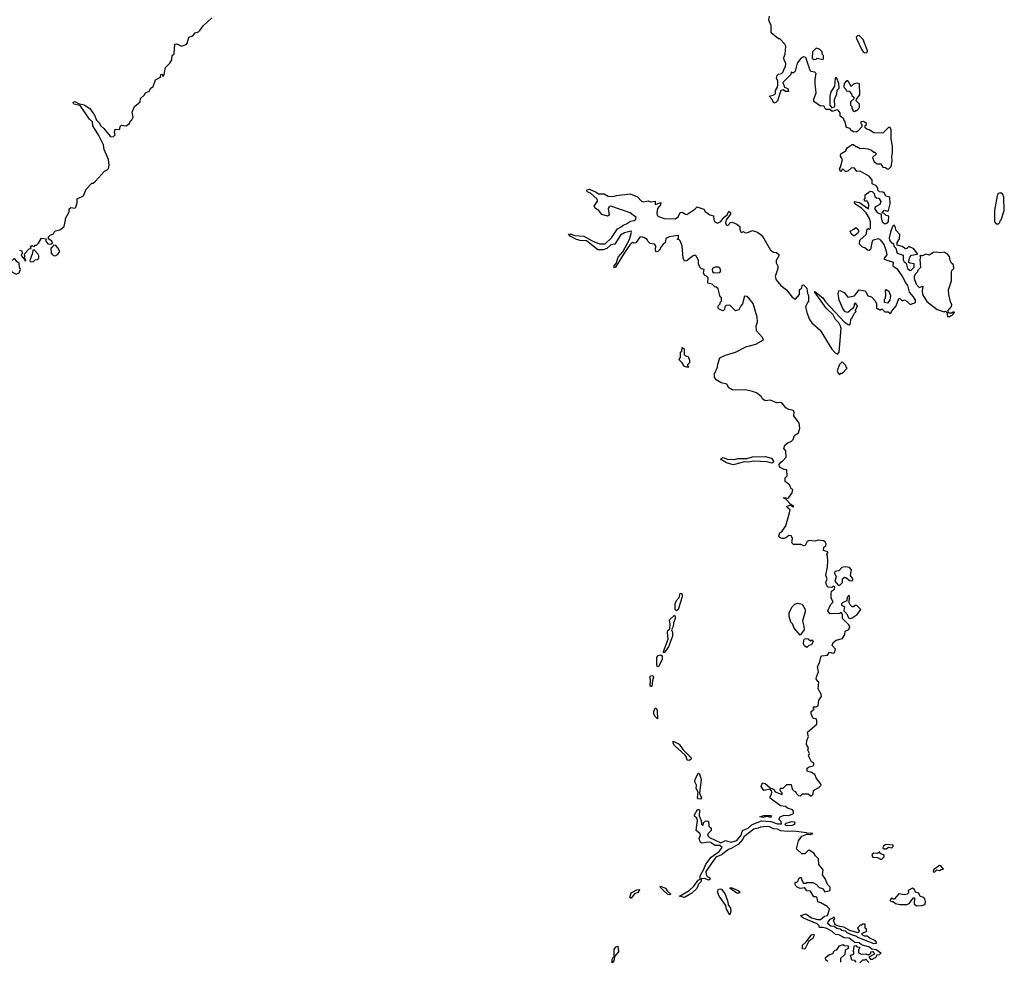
# Model space of a CAD drawing. Extents: x 2029826 to 2248070, y 228728 to 402406.
# Tile 278 of 368: x 2158637 to 2167327, y 250841 to 259150. Entities that reach past the tile are written whole.
import ezdxf

# ---------------------------------------------------------------- set-up
doc = ezdxf.new("R2010")
doc.units = 0

msp = doc.modelspace()

# ---------------------------------------------------------------- linework, layer by layer
at = {"layer": '0CON10XD'}
for points in [[(2158635, 257117.5), (2158655, 257110), (2158660, 257085), (2158650, 257075), (2158652.5, 257065), (2158671.7, 257041.7), (2158680, 257040), (2158685, 257020), (2158690, 257025), (2158685, 257040), (2158680, 257040), (2158682.5, 257065), (2158680, 257085), (2158721.7, 257128.3), (2158738.3, 257131.7), (2158731.7, 257148.3), (2158745, 257157.5), (2158765, 257150), (2158775, 257160), (2158785, 257160), (2158803, 257177), (2158828.3, 257221.7), (2158870, 257215), (2158867.5, 257195), (2158885, 257173.3), (2158911.7, 257168.3), (2158927.5, 257182.5), (2158920, 257195), (2158890, 257215), (2158892.5, 257235), (2158905, 257250), (2158935, 257260), (2158940, 257275), (2158953, 257287), (2158990, 257295), (2159028.8, 257325), (2159042.5, 257385), (2159040, 257395), (2159072.5, 257455), (2159075, 257480), (2159088.3, 257491.7), (2159125, 257487.5), (2159132.5, 257495), (2159143.6, 257533.6), (2159145, 257570), (2159200, 257595), (2159224.1, 257655.9), (2159275, 257707.5), (2159285, 257707.5), (2159305.9, 257724.1), (2159385, 257812.5), (2159410, 257825), (2159421.7, 257838.3), (2159426.7, 257865), (2159420, 257915), (2159382.5, 258005), (2159375.8, 258045), (2159335, 258128.8), (2159282.7, 258212.7), (2159278.2, 258248.2), (2159253.3, 258273.3), (2159171.4, 258391.4), (2159115, 258403.8), (2159108.5, 258415), (2159110.8, 258425), (2159125, 258426.7), (2159155, 258411.4), (2159205, 258399.6), (2159257.5, 258367.5), (2159298.6, 258308.6), (2159314.1, 258264.1), (2159339.2, 258239.2), (2159353.2, 258213.2), (2159380.9, 258190.9), (2159435, 258121.2), (2159445, 258116.7), (2159465, 258120), (2159480, 258135), (2159472.5, 258155), (2159480, 258185), (2159515, 258182.5), (2159521.7, 258188.3), (2159523, 258207), (2159535, 258220), (2159576.4, 258213.6), (2159606.4, 258233.6), (2159613.9, 258256.1), (2159627.5, 258265), (2159639.3, 258290.7), (2159630, 258335), (2159650, 258385), (2159700, 258425), (2159702.5, 258455), (2159736.4, 258483.6), (2159747.5, 258505), (2159779.3, 258520.7), (2159793.6, 258546.4), (2159815, 258560), (2159835, 258620), (2159878.3, 258641.7), (2159883, 258667), (2159895, 258670), (2159901.7, 258651.7), (2159910, 258655), (2159923, 258727), (2159962.5, 258765), (2159980, 258795), (2159982.5, 258835), (2160001.7, 258848.3), (2160007.5, 258935), (2160025, 258938), (2160065, 258916.7), (2160105, 258932.5), (2160116.7, 258945), (2160130, 258995), (2160165, 259007.5), (2160187, 259033), (2160215, 259043.3), (2160227.5, 259055), (2160257.5, 259095), (2160332.5, 259165)], [(2165667, 256727), (2165647.5, 256745), (2165655, 256752.5), (2165725, 256696.9), (2165749.8, 256659.8), (2165915, 256480), (2165955, 256457.5), (2165970, 256465), (2165973, 256507), (2165985, 256520), (2166001.7, 256558.3), (2166020, 256575), (2166010, 256585), (2166020, 256595), (2166030, 256625), (2166020, 256635), (2166020, 256645), (2166005, 256650), (2166000, 256615), (2165988.3, 256601.7), (2165945, 256566.7), (2165923.6, 256573.6), (2165901.7, 256601.7), (2165870, 256675), (2165861.2, 256735), (2165865, 256757.5), (2165875, 256760), (2165913.6, 256743.6), (2165945, 256702.5), (2166005, 256712.5), (2166045, 256767.5), (2166095, 256757.5), (2166107, 256747), (2166122.5, 256712.5), (2166153.6, 256703.6), (2166183.6, 256673.6), (2166200, 256645), (2166200, 256605), (2166205, 256600), (2166215, 256600), (2166225, 256590), (2166235, 256590), (2166245, 256600), (2166273, 256573), (2166301.7, 256571.7), (2166315, 256560), (2166325, 256560), (2166330, 256575), (2166373.6, 256626.4), (2166395, 256690), (2166405, 256690), (2166425, 256670), (2166447, 256677), (2166466.4, 256666.4), (2166495, 256637.5), (2166542.5, 256655), (2166543.3, 256675), (2166525.8, 256705.8), (2166490, 256745), (2166487, 256757), (2166476.2, 256805), (2166455, 256830), (2166430.9, 256880.9), (2166386.8, 256946.8), (2166353.3, 256965), (2166346.7, 256975), (2166348.3, 257008.3), (2166270, 257035), (2166270, 257045), (2166292.5, 257075), (2166288, 257105), (2166266.2, 257165), (2166237.5, 257205), (2166215, 257217.5), (2166170, 257205), (2166160, 257195), (2166147, 257123), (2166135, 257112.5), (2166120, 257115), (2166097, 257137), (2166073.9, 257143.9), (2166048.3, 257168.3), (2166052.5, 257205), (2166107.5, 257255), (2166115, 257300), (2166123, 257307), (2166135, 257302.5), (2166145, 257310), (2166146, 257365), (2166136.8, 257396.8), (2166106.9, 257446.9), (2166067.3, 257487.3), (2166007.5, 257525), (2166003.8, 257546.2), (2166047.7, 257537.7), (2166127.5, 257482.5), (2166130, 257515), (2166121.7, 257541.7), (2166115, 257550), (2166095, 257550), (2166090, 257565), (2166100, 257575), (2166100, 257605), (2166143.3, 257636.7), (2166160, 257635), (2166177, 257617), (2166185, 257590), (2166198.3, 257578.3), (2166220, 257575), (2166237, 257547), (2166229.3, 257520.7), (2166190.7, 257499.3), (2166182.5, 257485), (2166205, 257447.5), (2166240, 257435), (2166240, 257405), (2166250, 257365), (2166275, 257350), (2166295, 257357.5), (2166305, 257370), (2166306.1, 257416.1), (2166283, 257423), (2166265, 257440), (2166250, 257445), (2166265, 257470), (2166295, 257460), (2166305, 257467.5), (2166320, 257525), (2166317.5, 257585), (2166281.7, 257591.7), (2166268.3, 257618.3), (2166255, 257627.5), (2166225, 257632.5), (2166210, 257645), (2166210, 257665), (2166200, 257675), (2166200, 257685), (2166161.7, 257701.7), (2166160, 257735), (2166136.4, 257766.4), (2166055, 257812.5), (2166025, 257810), (2166005, 257840), (2165978.3, 257841.7), (2165950, 257815), (2165935, 257810), (2165925, 257810), (2165908.3, 257828.3), (2165895, 257830), (2165888.3, 257811.7), (2165881.7, 257811.7), (2165872.5, 257835), (2165881.7, 257848.3), (2165897.5, 257915), (2165880, 257945), (2165880, 257955), (2165883.6, 257966.4), (2165930, 257995), (2165930, 258005), (2165940.7, 258019.3), (2165985, 258050), (2165995, 258050), (2166015, 258030), (2166025, 258030), (2166055, 258012.5), (2166085, 258017.5), (2166121.7, 258011.7), (2166155, 257997.5), (2166175, 257980), (2166185, 257980), (2166200, 257965), (2166162.5, 257935), (2166176.7, 257895), (2166205, 257878.8), (2166237, 257877), (2166255, 257850), (2166277, 257847), (2166293, 257833), (2166305, 257832.5), (2166327.5, 257855), (2166336.7, 257905), (2166333.3, 257945), (2166340, 257975), (2166340, 258035), (2166327.5, 258095), (2166327, 258177), (2166318.3, 258198.3), (2166305, 258200), (2166255, 258150), (2166175, 258152.5), (2166135, 258177.5), (2166113, 258183), (2166100, 258195), (2166100, 258215), (2166110, 258225), (2166110, 258235), (2166085, 258252.5), (2166061.7, 258248.3), (2166060, 258235), (2166070, 258225), (2166070, 258205), (2166035, 258167.5), (2166021.7, 258158.3), (2165995, 258160), (2165985, 258170), (2165975, 258170), (2165965, 258190), (2165935, 258200), (2165920, 258255), (2165910, 258265), (2165910, 258275), (2165879.5, 258299.5), (2165876.7, 258326.7), (2165860.7, 258350.7), (2165845, 258353.8), (2165815, 258341.4), (2165803.4, 258343.4), (2165788, 258358), (2165755, 258358.6), (2165746, 258365), (2165735, 258390), (2165705, 258386.2), (2165645, 258427.5), (2165645, 258450), (2165666.7, 258505), (2165657.5, 258585), (2165657.5, 258625), (2165666.7, 258675), (2165655, 258686.7), (2165621.7, 258691.7), (2165613, 258703), (2165575, 258817.5), (2165555, 258823.3), (2165526.7, 258805), (2165497.5, 258765), (2165480, 258695), (2165465, 258680), (2165455, 258680), (2165445, 258690), (2165442.5, 258665), (2165373.3, 258595), (2165386.7, 258555), (2165415, 258544), (2165423, 258517), (2165395, 258515.7), (2165375, 258531.2), (2165355, 258523.8), (2165324.3, 258435), (2165310.9, 258419.1), (2165293.3, 258413.3), (2165278, 258445), (2165250, 258475), (2165287.4, 258482.6), (2165307.5, 258495), (2165306.2, 258525), (2165323.8, 258555), (2165327.1, 258575), (2165328.3, 258608.3), (2165317.5, 258635), (2165323, 258657), (2165335, 258670), (2165360, 258675), (2165375, 258690), (2165383, 258717), (2165396.7, 258735), (2165400, 258765), (2165383, 258793), (2165380, 258815), (2165392.5, 258845), (2165397.5, 258915), (2165390, 258935), (2165345, 258980), (2165335, 258980), (2165270, 259035), (2165269.3, 259099.3), (2165247.5, 259145), (2165255, 259180)], [(2166095, 258857.5), (2166115, 258860), (2166120, 258875), (2166080, 258975), (2166045, 259010), (2166031.7, 259008.3), (2166020, 258995), (2166022.5, 258985), (2166070, 258885), (2166085, 258862.5), (2166095, 258857.5)], [(2165725, 258800), (2165730, 258805), (2165730, 258835), (2165720, 258845), (2165720, 258865), (2165695, 258890), (2165665, 258900), (2165632.5, 258865), (2165631.7, 258811.7), (2165645, 258800), (2165667, 258803), (2165675, 258810), (2165725, 258800)], [(2165805, 258373.3), (2165830, 258385), (2165827.5, 258445), (2165850, 258495), (2165853, 258527), (2165870, 258545), (2165867, 258587), (2165845, 258640), (2165832.5, 258635), (2165827, 258563), (2165796.7, 258513.3), (2165787.5, 258475), (2165787.5, 258395), (2165805, 258373.3)], [(2166005, 258340), (2166015, 258350), (2166025, 258350), (2166050, 258375), (2166050, 258405), (2166020, 258435), (2166021.7, 258448.3), (2166051.7, 258488.3), (2166050, 258585), (2166035, 258590), (2166013, 258587), (2165995, 258580), (2165975, 258560), (2165955, 258600), (2165945, 258610), (2165935, 258610), (2165913, 258587), (2165910, 258555), (2165928.3, 258538.3), (2165931.7, 258521.7), (2165958.3, 258518.3), (2165977, 258497), (2165981.7, 258481.7), (2166000, 258465), (2165998.3, 258451.7), (2165970, 258425), (2165970, 258395), (2165980, 258385), (2165980, 258365), (2165990, 258355), (2165990, 258345), (2166005, 258340)], [(2165413.4, 252193.4), (2165395, 252205.8), (2165351.7, 252211.7), (2165261.7, 252281.7), (2165260, 252295), (2165273.3, 252316.7), (2165273.6, 252333.6), (2165272.5, 252345), (2165260, 252360), (2165205, 252347.5), (2165180, 252385), (2165193, 252417), (2165215, 252410), (2165261.7, 252371.7), (2165289.3, 252359.3), (2165305, 252337.5), (2165365, 252312.5), (2165367, 252327), (2165350, 252345), (2165351.7, 252368.3), (2165375, 252370), (2165408.3, 252401.7), (2165445, 252400), (2165455, 252360), (2165470, 252345), (2165485, 252340), (2165490, 252325), (2165510, 252305), (2165525, 252300), (2165545, 252320), (2165595, 252320), (2165615, 252300), (2165625, 252300), (2165640, 252315), (2165641.7, 252348.3), (2165690, 252375), (2165710, 252395), (2165705, 252410), (2165670, 252455), (2165655, 252490), (2165625, 252507.5), (2165588.3, 252518.3), (2165587.5, 252545), (2165605, 252557.5), (2165640, 252565), (2165647.5, 252585), (2165640, 252595), (2165625, 252600), (2165600, 252655), (2165607.5, 252675), (2165592.5, 252705), (2165597.5, 252725), (2165580, 252755), (2165585, 252790), (2165600, 252825), (2165590, 252855), (2165593.3, 252866.7), (2165672.5, 252935), (2165672.5, 252965), (2165665, 252980), (2165640, 252985), (2165622.5, 253025), (2165622.5, 253045), (2165650, 253065), (2165643, 253073), (2165642.5, 253087.5), (2165665, 253086.2), (2165684, 253096), (2165688.8, 253145), (2165712, 253178), (2165709.7, 253199.7), (2165683.8, 253245), (2165690, 253305), (2165680.7, 253310.7), (2165667.5, 253335), (2165668.3, 253351.7), (2165687.5, 253395), (2165678.3, 253441.7), (2165696.4, 253473.6), (2165706.7, 253525), (2165715, 253537.5), (2165765, 253543.3), (2165785, 253570), (2165815, 253560), (2165827.5, 253565), (2165837.5, 253595), (2165808.3, 253628.3), (2165816.4, 253653.6), (2165844.1, 253675.9), (2165899.3, 253690.7), (2165920, 253725), (2165922.5, 253755), (2165955, 253770), (2165962.5, 253795), (2165955, 253810), (2165900, 253865), (2165900, 253905), (2165888.3, 253918.3), (2165875, 253910), (2165787, 253907), (2165770, 253935), (2165793, 253987), (2165817, 254013), (2165797.5, 254045), (2165797.5, 254085), (2165801.7, 254108.3), (2165827.5, 254125), (2165830, 254145), (2165815, 254150), (2165805, 254140), (2165771.7, 254141.7), (2165760, 254155), (2165752.5, 254185), (2165762.5, 254215), (2165752.5, 254245), (2165766.7, 254323.3), (2165768.8, 254375), (2165767.5, 254415), (2165760, 254435), (2165770, 254445), (2165770, 254455), (2165730, 254465), (2165732.5, 254495), (2165752.5, 254507.5), (2165754, 254525), (2165745, 254543.3), (2165731.2, 254551.2), (2165685, 254558), (2165655, 254547.5), (2165605, 254553.8), (2165587.5, 254545), (2165569.3, 254510.7), (2165555, 254507.5), (2165535, 254520), (2165465, 254520), (2165452.5, 254535), (2165457.5, 254575), (2165446.4, 254596.4), (2165425, 254597.5), (2165407.5, 254585), (2165385, 254572.5), (2165365, 254572.5), (2165341.2, 254581.2), (2165336.7, 254595), (2165347, 254623), (2165365, 254637.5), (2165397.5, 254685), (2165432.3, 254797.7), (2165436.2, 254825), (2165410, 254845), (2165406.7, 254855), (2165438.3, 254868.3), (2165455, 254853.3), (2165470, 254855), (2165441.7, 254871.7), (2165398.3, 254918.3), (2165382.5, 254925), (2165380, 254935), (2165415, 254926.7), (2165425, 254933.3), (2165453.3, 254975), (2165460, 255005), (2165445, 255010), (2165430, 255045), (2165393.3, 255075), (2165393, 255107), (2165410, 255125), (2165408.3, 255178.3), (2165385, 255180), (2165349.3, 255199.3), (2165342.5, 255205), (2165340, 255225), (2165353.6, 255246.4), (2165370, 255255), (2165401.7, 255288.3), (2165400, 255345), (2165380, 255365), (2165390, 255395), (2165415, 255417.5), (2165449.3, 255430.7), (2165462.5, 255445), (2165475, 255480), (2165510, 255505), (2165522.5, 255545), (2165515, 255590), (2165470, 255655), (2165472.5, 255685), (2165465, 255702.5), (2165425, 255710), (2165400, 255725), (2165367, 255767), (2165353, 255773), (2165315, 255770), (2165263, 255793), (2165215, 255787.5), (2165193.6, 255803.6), (2165183, 255823), (2165138.3, 255858.3), (2165105, 255870), (2165055, 255880), (2164925, 255882.5), (2164895, 255902.5), (2164876.7, 255935), (2164826.4, 255946.4), (2164785, 255973.3), (2164770, 255995), (2164770, 256025), (2164796.4, 256083.6), (2164798.3, 256111.7), (2164817.5, 256165), (2164865, 256190), (2164955, 256217.5), (2165045, 256262.5), (2165135, 256286.7), (2165200, 256325), (2165192.5, 256345), (2165140, 256405), (2165136.7, 256445), (2165148.8, 256485), (2165146.7, 256525), (2165110, 256645), (2165073, 256693), (2165055, 256707.5), (2165035, 256710), (2165017, 256643), (2165000, 256625), (2164985, 256590), (2164955, 256580), (2164905, 256630), (2164871.7, 256628.3), (2164860, 256615), (2164858.3, 256591.7), (2164845, 256580), (2164811.7, 256591.7), (2164800, 256605), (2164800, 256625), (2164818.3, 256641.7), (2164820, 256655), (2164830, 256665), (2164830, 256695), (2164820, 256705), (2164800, 256775), (2164785, 256790), (2164771.7, 256791.7), (2164747, 256817), (2164710, 256825), (2164711.7, 256871.7), (2164698.3, 256888.3), (2164680, 256895), (2164672.5, 256915), (2164676.4, 256946.4), (2164653, 256953), (2164640, 256965), (2164627.5, 256995), (2164627, 257027), (2164605, 257070), (2164595, 257072.5), (2164575, 257063.3), (2164525, 257022.5), (2164505, 257020), (2164500, 257025), (2164492.5, 257045), (2164482.5, 257155), (2164465, 257200), (2164455, 257210), (2164441.7, 257211.7), (2164445, 257220), (2164450, 257225), (2164450, 257245), (2164445, 257246.7), (2164370, 257235), (2164350, 257225), (2164340, 257215), (2164335, 257180), (2164315, 257170), (2164290, 257135), (2164290, 257125), (2164270, 257105), (2164255, 257100), (2164247.5, 257115), (2164250, 257155), (2164238.3, 257168.3), (2164200, 257175), (2164180, 257195), (2164175, 257210), (2164150, 257225), (2164125, 257233.8), (2164108.8, 257231.2), (2164075, 257180), (2164055, 257177.5), (2164045, 257187.5), (2164025, 257166.7), (2163970.8, 257089.2), (2163896.7, 256965), (2163885, 256960), (2163885, 256977.5), (2163900, 257000), (2163918.8, 257055), (2163959.7, 257100.3), (2164018.2, 257211.8), (2164035.8, 257275), (2164033, 257283), (2163975, 257268.6), (2163940.3, 257249.7), (2163890, 257170), (2163855, 257162.9), (2163819.3, 257130.7), (2163785, 257118.5), (2163738.1, 257118.1), (2163638.2, 257198.2), (2163583, 257203), (2163550.6, 257210.6), (2163495, 257240), (2163481.7, 257258.3), (2163505, 257258.5), (2163536.6, 257246.6), (2163615, 257238.5), (2163688.9, 257198.9), (2163755, 257173.5), (2163805, 257171.2), (2163860.9, 257225), (2163914.2, 257305.8), (2163945, 257320.8), (2163961.7, 257338.3), (2163991.7, 257348.3), (2164028.9, 257371.1), (2164060.7, 257379.3), (2164075, 257391.2), (2164077.1, 257405), (2164025, 257446.2), (2163855, 257506), (2163840.5, 257499.5), (2163831.2, 257485), (2163840, 257425), (2163825, 257417.5), (2163775, 257432.5), (2163747.5, 257465), (2163720, 257485), (2163707.5, 257505), (2163735, 257550), (2163733.3, 257565), (2163675, 257620), (2163645, 257631.2), (2163641.2, 257648.8), (2163665, 257653.3), (2163725, 257629.2), (2163745, 257613.8), (2163795, 257614), (2163831.9, 257591.9), (2163875, 257588.8), (2163905, 257598.8), (2164025, 257613.3), (2164088.3, 257588.3), (2164125, 257550), (2164143, 257543), (2164185, 257552.5), (2164205, 257542.5), (2164245, 257550), (2164245, 257520), (2164296.7, 257536.7), (2164293.8, 257515), (2164266, 257485), (2164258.8, 257445), (2164264, 257425), (2164275, 257412), (2164325, 257394.3), (2164425, 257394), (2164448.8, 257411.2), (2164465, 257447.5), (2164485, 257452.5), (2164513.3, 257433.3), (2164525, 257432.5), (2164595, 257476.7), (2164615, 257497.5), (2164623, 257497), (2164675, 257477.5), (2164687, 257457), (2164727.5, 257427.5), (2164759.3, 257419.3), (2164763.6, 257383.6), (2164772.5, 257365), (2164795, 257353.3), (2164825, 257370), (2164853.4, 257406.6), (2164882, 257428), (2164895, 257460), (2164908.8, 257448.8), (2164911.2, 257435), (2164873.3, 257385), (2164867.5, 257357.5), (2164870.7, 257340.7), (2164887, 257333), (2164910.7, 257359.3), (2164925, 257362.5), (2164965, 257346.7), (2164992.5, 257325), (2164992.5, 257295), (2165003, 257273), (2165025, 257280), (2165033, 257273), (2165055, 257270), (2165105, 257290), (2165147.5, 257275), (2165185, 257250), (2165205, 257220), (2165262.5, 257115), (2165288.3, 257098.3), (2165317, 257097), (2165337, 257077), (2165337.5, 257065), (2165312.5, 257025), (2165312.5, 257005), (2165327.5, 256975), (2165326.7, 256955), (2165303.3, 256885), (2165313.3, 256855), (2165353.8, 256805), (2165405.7, 256765.7), (2165455, 256702.5), (2165485, 256682.5), (2165520, 256725), (2165520, 256765), (2165540, 256785), (2165541.7, 256808.3), (2165555, 256810), (2165585, 256780), (2165590, 256735), (2165600, 256715), (2165600, 256665), (2165591.7, 256658.3), (2165572.5, 256615), (2165583.3, 256565), (2165606.7, 256505), (2165626.7, 256475), (2165700.3, 256410.3), (2165804.2, 256244.2), (2165835, 256210), (2165855, 256200), (2165870, 256215), (2165886, 256424), (2165882, 256445), (2165865.3, 256475.3), (2165838.1, 256505), (2165816.3, 256546.3), (2165755.6, 256605), (2165667, 256727)], [(2167275, 257350), (2167288.3, 257361.7), (2167290, 257375), (2167300, 257385), (2167326.7, 257465), (2167323, 257583), (2167315, 257607.5), (2167295, 257622.5), (2167273.6, 257616.4), (2167263.6, 257596.4), (2167240, 257465), (2167240, 257365), (2167255, 257350), (2167275, 257350)], [(2166005, 257243.3), (2165995, 257243.8), (2165975, 257260), (2165966.7, 257285), (2165999.2, 257300.8), (2166015, 257317.5), (2166032.5, 257305), (2166042.5, 257285), (2166035, 257267.5), (2166005, 257243.3)], [(2166495, 256937.5), (2166505, 256940), (2166530, 256965), (2166530, 256995), (2166493, 257003), (2166481.7, 257011.7), (2166493.3, 257055), (2166508.3, 257071.7), (2166560, 257080), (2166560, 257085), (2166527.7, 257127.7), (2166485, 257150), (2166465, 257130), (2166455, 257127.5), (2166425, 257148.8), (2166380.7, 257160.7), (2166380, 257185), (2166403, 257217), (2166403.3, 257255), (2166371.2, 257291.2), (2166363.3, 257325), (2166355, 257336.7), (2166350, 257335), (2166340, 257325), (2166323.3, 257275), (2166311.2, 257225), (2166313.3, 257205), (2166332.5, 257182.5), (2166347.5, 257175), (2166351.7, 257151.7), (2166370, 257135), (2166381.3, 257091.3), (2166433.3, 257073.3), (2166435, 257030), (2166444.1, 257014.1), (2166461.7, 257001.7), (2166471.2, 256955), (2166495, 256937.5)], [(2158945, 257067.5), (2158955, 257070), (2158975, 257080), (2158990, 257105), (2158975, 257137.5), (2158955, 257157.5), (2158935, 257160), (2158926.4, 257143.6), (2158912.5, 257135), (2158915, 257090), (2158925, 257077.5), (2158945, 257067.5)], [(2158605, 256904.2), (2158633.3, 256915), (2158643.8, 256945), (2158634.2, 256965), (2158632.5, 257002.5), (2158613.4, 257013.4), (2158595, 257041.2), (2158585, 257040), (2158558, 257015), (2158547.5, 256975), (2158568, 256925), (2158605, 256904.2)], [(2158755, 257013.8), (2158775, 257030), (2158796, 257034), (2158806.2, 257045), (2158806.2, 257065), (2158796.7, 257085), (2158765, 257120), (2158752.5, 257117.5), (2158749.3, 257090.7), (2158726.7, 257025), (2158730, 257015), (2158755, 257013.8)], [(2166845, 256530), (2166855, 256540), (2166865, 256540), (2166887.5, 256565), (2166885, 256570), (2166875, 256570), (2166865, 256560), (2166835, 256560), (2166830, 256565), (2166830, 256585), (2166861.7, 256618.3), (2166862.5, 256635), (2166850.7, 256660.7), (2166836.7, 256725), (2166833.3, 256765), (2166860, 256845), (2166860, 256925), (2166863, 256937), (2166880, 256955), (2166877, 256987), (2166860.7, 257000.7), (2166847.5, 257025), (2166841.7, 257061.7), (2166823, 257083), (2166795, 257100), (2166765, 257093.3), (2166725, 257100), (2166700, 257095), (2166665, 257072.5), (2166635, 257080), (2166605, 257067.5), (2166585, 257070), (2166580, 257065), (2166587.5, 257057.5), (2166582.5, 257035), (2166587, 256963), (2166560, 256935), (2166560, 256925), (2166540, 256905), (2166532.5, 256885), (2166530, 256865), (2166548, 256815), (2166575, 256787.5), (2166608.3, 256798.3), (2166601.2, 256758.8), (2166604, 256725), (2166642.4, 256662.4), (2166735, 256592.5), (2166795, 256572.5), (2166807, 256577), (2166820, 256565), (2166825, 256530), (2166845, 256530)], [(2164765, 256917.5), (2164815, 256920), (2164826.2, 256935), (2164815, 256960), (2164805, 256967.5), (2164775, 256967.5), (2164753.6, 256956.4), (2164747.5, 256945), (2164750, 256925), (2164765, 256917.5)], [(2166295, 256650), (2166270, 256655), (2166270, 256685), (2166277.5, 256692.5), (2166282.5, 256725), (2166278.3, 256761.7), (2166285, 256770), (2166307.5, 256755), (2166322.5, 256715), (2166317.5, 256675), (2166295, 256650)], [(2164535, 256080), (2164505, 256090), (2164485, 256122.5), (2164458.3, 256148.3), (2164467.5, 256175), (2164470, 256215), (2164480, 256225), (2164483, 256257), (2164500, 256245), (2164500, 256195), (2164513, 256183), (2164537.5, 256177.5), (2164547, 256147), (2164547, 256123), (2164530, 256105), (2164530, 256095), (2164540, 256085), (2164535, 256080)], [(2165875, 256020), (2165885, 256030), (2165898.3, 256031.7), (2165940, 256075), (2165930, 256085), (2165928.3, 256098.3), (2165895, 256130), (2165871.7, 256108.3), (2165852.5, 256055), (2165861.7, 256031.7), (2165875, 256020)], [(2164935, 255222), (2164875, 255240.9), (2164830, 255265), (2164826, 255275), (2164845, 255288.1), (2164885, 255272.5), (2164945, 255268), (2164975, 255277.5), (2165055, 255278.1), (2165105, 255293.3), (2165215.5, 255294.5), (2165271.1, 255281.1), (2165290.8, 255255), (2165290, 255245), (2165275, 255237.1), (2165235, 255249.1), (2165115, 255255.5), (2165065, 255245.8), (2165035, 255248), (2164945, 255223.8), (2164935, 255222)], [(2165875, 254160), (2165900, 254185), (2165900, 254215), (2165915, 254230), (2165928.3, 254228.3), (2165965, 254197.5), (2165990, 254200), (2165990, 254215), (2165970, 254245), (2165977, 254297), (2165960, 254315), (2165925, 254322.5), (2165905, 254320), (2165892.5, 254315), (2165865, 254287.5), (2165830, 254280), (2165827.5, 254265), (2165842.5, 254235), (2165830, 254195), (2165861.7, 254161.7), (2165875, 254160)], [(2164435, 253934.3), (2164421.5, 253945), (2164421.4, 253995), (2164433.1, 254025), (2164457.6, 254052.4), (2164465, 254086.2), (2164475, 254088.8), (2164482.9, 254075), (2164482.2, 254057.8), (2164448.1, 253945), (2164435, 253934.3)], [(2165525, 253720), (2165471.3, 253781.3), (2165457.7, 253817.7), (2165443.3, 253835), (2165427.5, 253885), (2165427.5, 253915), (2165452.5, 253965), (2165477.7, 253992.3), (2165505, 254001.2), (2165541.7, 253991.7), (2165570, 253945), (2165570, 253925), (2165546, 253845), (2165558.3, 253798.3), (2165560, 253765), (2165525, 253720)], [(2165965, 253867.5), (2165985, 253873.3), (2166029.3, 253900.7), (2166060, 253945), (2166025, 253980), (2166005, 253980), (2165995, 253970), (2165985, 253970), (2165967, 253987), (2165957.5, 254005), (2165960, 254065), (2165955, 254070), (2165940, 254055), (2165938.3, 254021.7), (2165900, 254005), (2165890, 253995), (2165890, 253985), (2165915, 253970), (2165910, 253935), (2165938.3, 253908.3), (2165951.7, 253871.7), (2165965, 253867.5)], [(2164325, 253562), (2164317.5, 253565), (2164318, 253575), (2164360.6, 253685), (2164354.2, 253745.8), (2164358.3, 253761.7), (2164373.9, 253776.1), (2164377.8, 253815), (2164372, 253855), (2164415, 253896.7), (2164422.7, 253882.7), (2164422.9, 253865), (2164406.7, 253825), (2164405.5, 253794.5), (2164390, 253765), (2164399.6, 253745), (2164399.3, 253710.7), (2164364.4, 253615), (2164325, 253562)], [(2165585, 253610), (2165563.6, 253623.6), (2165553.9, 253643.9), (2165556.7, 253675), (2165563.3, 253686.7), (2165575, 253690), (2165596.2, 253686.2), (2165615, 253670), (2165627, 253677), (2165640, 253665), (2165626.4, 253633.6), (2165601.7, 253628.3), (2165585, 253610)], [(2164265, 253440), (2164259.4, 253455), (2164259.1, 253520.9), (2164271.3, 253538.7), (2164295, 253544.2), (2164305.8, 253535.8), (2164306.7, 253505), (2164275, 253442), (2164265, 253440)], [(2164215, 253266.7), (2164205, 253266.7), (2164201.4, 253275), (2164204.2, 253324.2), (2164199.4, 253345), (2164205, 253359.2), (2164224, 253364), (2164231.4, 253345), (2164221.7, 253318.3), (2164215, 253266.7)], [(2164265, 252980), (2164243.5, 253003.5), (2164234.4, 253024.4), (2164233.6, 253046.4), (2164245, 253076.2), (2164255, 253076.2), (2164263.5, 253055), (2164265, 252980)], [(2164545, 252614.4), (2164527.3, 252617.3), (2164518.9, 252648.9), (2164510, 252660), (2164415, 252746), (2164404.1, 252765.9), (2164405, 252782.5), (2164458.3, 252758.3), (2164489.1, 252709.1), (2164560.9, 252640.9), (2164564.2, 252625), (2164545, 252614.4)], [(2164645, 252272.2), (2164626.2, 252275), (2164618.5, 252285), (2164624.2, 252335), (2164608, 252365), (2164608.8, 252395), (2164596.1, 252426.1), (2164599.2, 252445), (2164625, 252500), (2164636.9, 252496.9), (2164651.4, 252445), (2164635.8, 252325), (2164653.3, 252285), (2164645, 252272.2)], [(2166020, 250835), (2166008.3, 250848.3), (2165981.7, 250851.7), (2165970, 250895), (2166000, 250905), (2166000, 250925), (2165992.5, 250935), (2166000, 250945), (2166001.7, 250978.3), (2166015, 250980), (2166025, 250970), (2166050, 250965), (2166050, 250955), (2166040, 250945), (2166040, 250915), (2166063, 250903), (2166107.5, 250907.5), (2166115, 250900), (2166135, 250900), (2166148.3, 250911.7), (2166150, 250925), (2166166.4, 250926.4), (2166180, 250905), (2166131.7, 250878.3), (2166145, 250860), (2166165, 250860), (2166175, 250870), (2166188.3, 250871.7), (2166200, 250885), (2166201.7, 250898.3), (2166225, 250900), (2166240, 250915), (2166227.5, 250917.5), (2166195, 250942.5), (2166157.7, 250947.7), (2166136.7, 250965), (2166065.8, 250985.8), (2166045, 251005.7), (2166007.5, 251007.5), (2165956.7, 251046.7), (2165915, 251048), (2165865, 251076.2), (2165838.3, 251078.3), (2165808.8, 251105), (2165760.2, 251130.2), (2165725, 251140), (2165695, 251140), (2165692, 251155), (2165675, 251173.1), (2165555, 251220.9), (2165535.8, 251235), (2165530, 251245), (2165575, 251259.2), (2165623.7, 251223.7), (2165678.7, 251208.7), (2165705, 251209.4), (2165740.8, 251239.2), (2165767.5, 251245), (2165780.3, 251289.7), (2165783.3, 251303.3), (2165763.6, 251323.6), (2165707, 251357), (2165680, 251365), (2165675, 251400), (2165665, 251410), (2165645, 251410), (2165615, 251460), (2165585, 251462.5), (2165565, 251490), (2165525, 251482.5), (2165500, 251495), (2165485, 251510), (2165480, 251525), (2165485, 251540), (2165495, 251540), (2165508.3, 251551.7), (2165511.7, 251568.3), (2165525, 251580), (2165535, 251580), (2165540, 251555), (2165555, 251530), (2165575, 251530), (2165585, 251536.7), (2165637, 251537), (2165670, 251520), (2165693, 251493), (2165723, 251483), (2165743, 251453), (2165790, 251465), (2165790, 251495), (2165765, 251520), (2165750, 251565), (2165722.5, 251605), (2165727, 251647), (2165690, 251695), (2165687.5, 251745), (2165660.7, 251770.7), (2165646.4, 251796.4), (2165605, 251822.5), (2165595, 251820), (2165565, 251790), (2165538.3, 251788.3), (2165493, 251833), (2165510, 251905), (2165540, 251945), (2165585, 251962.5), (2165615, 251960), (2165638.3, 251968.3), (2165615, 251972.5), (2165588.3, 251968.3), (2165580, 251975), (2165465, 251990), (2165415, 251986.5), (2165355, 251992.2), (2165325, 252006.8), (2165290.9, 252010.9), (2165255, 252028.2), (2165235, 252030.9), (2165175, 252026.2), (2165154.6, 252015.4), (2165115, 252007.1), (2165029.1, 251940.9), (2165020.4, 251919.6), (2164977, 251873), (2164915, 251836.2), (2164891.5, 251828.5), (2164829.5, 251780.5), (2164781.1, 251758.9), (2164692.5, 251635), (2164695, 251606.2), (2164705, 251590.8), (2164729.1, 251579.1), (2164730, 251565), (2164715, 251557.1), (2164683.2, 251573.2), (2164651.2, 251568.8), (2164650.8, 251545), (2164629.1, 251520.9), (2164614.3, 251485), (2164568.4, 251441.6), (2164505, 251405.4), (2164460, 251415), (2164545.3, 251464.7), (2164585.4, 251504.6), (2164623.7, 251556.3), (2164642.5, 251565), (2164641.9, 251595), (2164675.8, 251654.2), (2164692, 251698), (2164740.6, 251759.4), (2164809.4, 251810.6), (2164838, 251845), (2164815, 251864), (2164775, 251863.8), (2164735, 251888.2), (2164705, 251893.5), (2164682.2, 251887.8), (2164655, 251884.5), (2164642.9, 251895), (2164633.8, 251925), (2164646.2, 251955), (2164642.5, 251965), (2164608.6, 251995), (2164617.8, 252085), (2164613.2, 252103.2), (2164592.5, 252122.5), (2164591.2, 252135), (2164618.8, 252181.2), (2164631.7, 252181.7), (2164638, 252175), (2164634.3, 252125), (2164650, 252085), (2164655, 252050), (2164665, 252040), (2164675, 252070), (2164695, 252080), (2164717, 252077), (2164720, 252035), (2164740, 252015), (2164740, 251995), (2164711.7, 251968.3), (2164707.5, 251955), (2164713.8, 251945), (2164723.9, 251933.9), (2164825, 251887.5), (2164865, 251906), (2164915, 251891.5), (2164965, 251908.1), (2165004.3, 251955), (2165012.9, 251987.1), (2165021.7, 251998.3), (2165065, 252017.1), (2165100.8, 252049.2), (2165185, 252082), (2165265, 252074.5), (2165325, 252053.1), (2165360, 252055), (2165357.5, 252075), (2165337.5, 252095), (2165350, 252115), (2165385, 252130), (2165425, 252126.7), (2165465.9, 252144.1), (2165465.5, 252165.5), (2165458.3, 252178.3), (2165413.4, 252193.4)], [(2165265, 252110), (2165235, 252120), (2165195, 252110), (2165170, 252115), (2165205, 252127.5), (2165265, 252127.5), (2165270, 252125), (2165265, 252110)], [(2165405, 252040), (2165455, 252044), (2165478.3, 252051.7), (2165480, 252065), (2165475, 252070), (2165445, 252072.5), (2165390, 252055), (2165392.5, 252045), (2165405, 252040)], [(2166285, 251833.3), (2166305, 251847.5), (2166335, 251843.3), (2166346.7, 251855), (2166346.7, 251865), (2166285, 251872), (2166273, 251867), (2166256.7, 251855), (2166253.8, 251843.8), (2166265, 251833.3), (2166285, 251833.3)], [(2166233, 251743), (2166245, 251743.3), (2166266.1, 251763.9), (2166267, 251777), (2166231.7, 251791.7), (2166227, 251807), (2166207, 251793), (2166175, 251796.7), (2166160, 251785), (2166156.7, 251775), (2166165, 251761.2), (2166206.4, 251756.4), (2166233, 251743)], [(2166705, 251627.5), (2166715, 251630), (2166732.5, 251647.5), (2166755, 251642.5), (2166768.3, 251651.7), (2166790, 251655), (2166767.5, 251685), (2166755, 251687.5), (2166705, 251650), (2166697.5, 251635), (2166705, 251627.5)], [(2164375, 251428), (2164353.8, 251433.8), (2164325, 251460.6), (2164290, 251495), (2164292.5, 251505), (2164335.4, 251485.4), (2164351.7, 251461.7), (2164383.8, 251435), (2164375, 251428)], [(2164905, 251250), (2164875, 251300), (2164870, 251335), (2164811.2, 251415), (2164796.7, 251455), (2164805, 251477.5), (2164825, 251480), (2164835, 251473.8), (2164863.8, 251435), (2164886.7, 251365), (2164888.3, 251338.3), (2164909.3, 251309.3), (2164912.5, 251285), (2164905, 251250)], [(2164985, 251441.1), (2164965, 251443.3), (2164905, 251487.5), (2164915, 251491.2), (2164977.3, 251467.3), (2164994.2, 251455), (2164985, 251441.1)], [(2166555, 251330), (2166595, 251333.3), (2166627, 251343), (2166632.5, 251367.5), (2166625, 251392.5), (2166608.3, 251408.3), (2166584.2, 251414.2), (2166571.2, 251441.2), (2166542, 251452), (2166533.3, 251475), (2166515, 251486.2), (2166477.5, 251465), (2166480, 251445), (2166470, 251435), (2166445, 251427.5), (2166395, 251437.5), (2166355, 251390), (2166345, 251390), (2166335, 251400), (2166320, 251385), (2166320, 251375), (2166335, 251367.5), (2166345, 251370), (2166365, 251351.2), (2166405, 251343.3), (2166465, 251343.3), (2166488.3, 251351.7), (2166515, 251390), (2166525, 251400), (2166535, 251400), (2166532.5, 251345), (2166555, 251330)], [(2164025, 251397.5), (2164023, 251403), (2164034.6, 251445.4), (2164085, 251473.1), (2164107.5, 251475), (2164095, 251447.5), (2164063.3, 251436.7), (2164035, 251399.2), (2164025, 251397.5)], [(2166175, 250999.2), (2166195, 251000), (2166202.5, 251005), (2166186.1, 251026.1), (2166141.7, 251041.7), (2166115, 251062.5), (2166093.6, 251063.6), (2166072.5, 251075), (2166071.7, 251088.3), (2166110, 251105), (2166110, 251125), (2166100, 251135), (2166100, 251165), (2166095, 251170), (2166075, 251170), (2166065, 251160), (2166055, 251160), (2166030, 251135), (2166050, 251105), (2166035, 251092.5), (2165964.1, 251114.1), (2165911.7, 251141.7), (2165875, 251147.5), (2165833.3, 251163.3), (2165820, 251205), (2165830, 251215), (2165825, 251230), (2165811.7, 251218.3), (2165785, 251210), (2165766.2, 251185), (2165768.8, 251175), (2165795, 251154.3), (2165825, 251151.2), (2165847.5, 251135), (2165878.3, 251128.3), (2165893.3, 251115), (2165921.2, 251111.2), (2165936.7, 251095), (2165983.4, 251073.4), (2166017.3, 251067.3), (2166035, 251054.4), (2166127.5, 251015), (2166175, 250999.2)], [(2165565, 250947.5), (2165545, 250950), (2165545, 250982.5), (2165576.7, 251013.3), (2165624.3, 251075.7), (2165645, 251080), (2165646.2, 251065), (2165637, 251043), (2165600.7, 251019.3), (2165565, 250947.5)], [(2163865, 250827.5), (2163865, 250856.7), (2163875, 250873.8), (2163883.3, 250876.7), (2163883.1, 250946.9), (2163899.8, 250970.2), (2163915, 250974.2), (2163923.1, 250925), (2163886.7, 250885), (2163879.4, 250845), (2163865, 250827.5)], [(2165768.3, 250838.3), (2165751.7, 250851.7), (2165750, 250875), (2165785, 250900), (2165815, 250910), (2165820, 250925), (2165835, 250940), (2165848.3, 250941.7), (2165871.7, 250978.3), (2165905, 250990), (2165915, 250980), (2165948.3, 250978.3), (2165950, 250955), (2165921.7, 250938.3), (2165918.3, 250901.7), (2165880, 250865), (2165880, 250835)], [(2166131.7, 250831.7), (2166105, 250860), (2166095, 250850), (2166075, 250850), (2166051.7, 250828.3)]]:
    msp.add_lwpolyline(points, dxfattribs=at)

doc.saveas('drawing.dxf')
